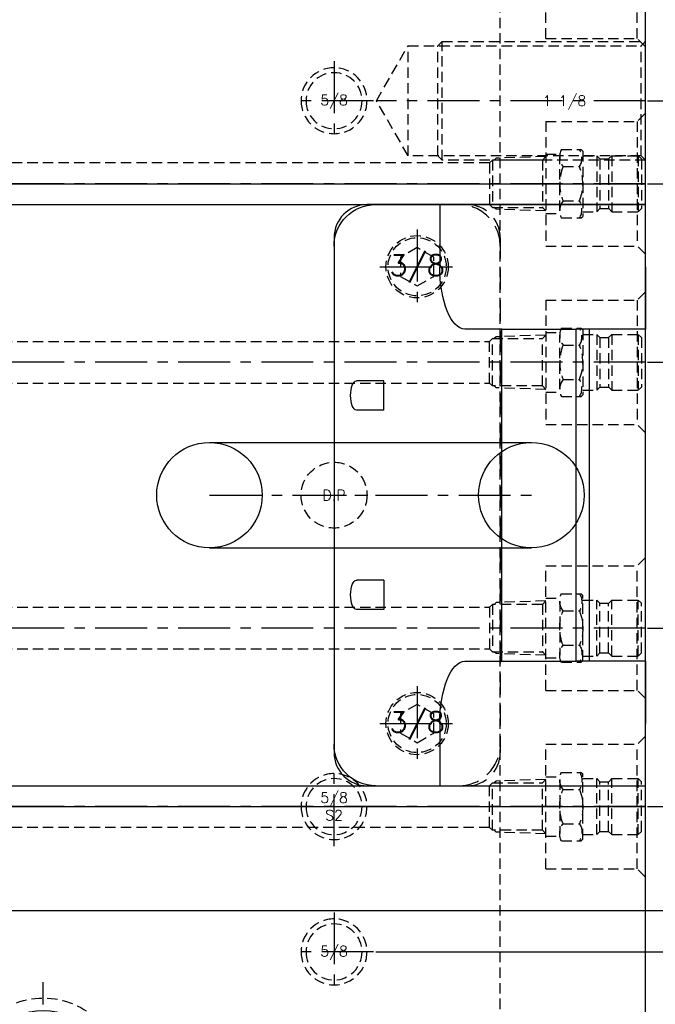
# Model space of a CAD drawing. Extents: x 2651 to 7771, y -1163 to 1075.
# Tile 326 of 490: x 5330 to 5483, y -35 to 202. Entities that reach past the tile are written whole.
import ezdxf
from ezdxf.enums import TextEntityAlignment as Align

# ---------------------------------------------------------------- set-up
doc = ezdxf.new("R2010")
doc.units = 0
doc.header["$LTSCALE"] = 10
for name, pattern in [('CENTER', [2, 1.25, -0.25, 0.25, -0.25]), ('DASHED', [0.75, 0.5, -0.25]), ('HIDDEN', [0.375, 0.25, -0.125])]:
    doc.linetypes.add(name, pattern=pattern)
doc.layers.get('0').update_dxf_attribs({"linetype": 'CONTINUOUS'})
doc.layers.get('Defpoints').update_dxf_attribs({"linetype": 'CONTINUOUS'})
for name, color, linetype in [('89', 7, 'CONTINUOUS'), ('CEN', 1, 'CENTER'), ('COOL', 150, 'HIDDEN'), ('DIM', 3, 'CONTINUOUS'), ('HIDDEN', 6, 'HIDDEN'), ('PART', 7, 'CONTINUOUS'), ('TEXT', 4, 'CONTINUOUS')]:
    doc.layers.add(name, color=color, linetype=linetype)
doc.styles.get("Standard").update_dxf_attribs({"font": 'romans.shx'})
doc.dimstyles.new('MM& INCH5', dxfattribs={"dimtxt": 5, "dimasz": 2.5, "dimexe": 1, "dimexo": 0.5, "dimtad": 0, "dimrnd": 1.38778e-17, "dimzin": 9, "dimdsep": 46, "dimtxsty": 'Standard', "dimblk": 'CLOSED', "dimcen": 0, "dimclrd": 3, "dimclre": 3, "dimclrt": 3, "dimazin": 2, "dimtfac": 0.75, "dimtofl": 0, "dimtmove": 0, "dimatfit": 3, "dimfxl": 0, "dimtolj": 1, "dimarcsym": 0})

# ---------------------------------------------------------------- blocks, each defined once
blk = doc.blocks.new('fghdddd')
at = {"layer": 'COOL'}
for p, q in [((-3436.77, 1231.38), (-3438.77, 1229.38)), ((-3460.77, 1229.38), (-3460.77, 1199.38)), ((-3460.77, 1229.38), (-3438.77, 1229.38)), ((-3438.77, 1229.38), (-3438.77, 1199.38)), ((-3460.77, 1221.54), (-3457.45, 1221.54)), ((-3457.04, 1222.63), (-3452.28, 1222.63)), ((-3451.88, 1222.23), (-3452.28, 1222.63)), ((-3451.88, 1222.23), (-3451.88, 1206.52)), ((-3457.45, 1207.87), (-3457.45, 1220.88)), ((-3451.88, 1221.11), (-3448.53, 1221.11)), ((-3448.53, 1221.11), (-3448.53, 1207.65)), ((-3448.53, 1221.11), (-3447.76, 1220.34)), ((-3447.76, 1220.37), (-3445.67, 1220.37)), ((-3447.76, 1220.34), (-3447.76, 1208.38)), ((-3444.91, 1221.11), (-3445.67, 1220.34)), ((-3445.67, 1220.34), (-3445.67, 1208.38)), ((-3444.91, 1221.11), (-3444.91, 1207.65)), ((-3444.91, 1221.11), (-3438.53, 1221.11)), ((-3438.53, 1221.11), (-3437.77, 1220.34)), ((-3438.53, 1221.11), (-3438.53, 1207.65)), ((-3437.77, 1220.34), (-3437.77, 1208.41)), ((-3456.64, 1218.5), (-3452.67, 1218.5)), ((-3456.64, 1210.25), (-3452.67, 1210.25)), ((-3460.77, 1207.21), (-3457.45, 1207.21)), ((-3451.88, 1207.65), (-3448.53, 1207.65)), ((-3448.53, 1207.65), (-3447.79, 1208.38)), ((-3447.79, 1208.38), (-3445.65, 1208.38)), ((-3444.91, 1207.65), (-3445.65, 1208.38)), ((-3444.91, 1207.65), (-3438.53, 1207.65)), ((-3438.53, 1207.65), (-3437.77, 1208.41)), ((-3457.04, 1206.13), (-3452.28, 1206.13)), ((-3452.28, 1206.13), (-3451.88, 1206.52)), ((-3460.77, 1199.38), (-3438.77, 1199.38)), ((-3436.77, 1197.38), (-3438.77, 1199.38))]:
    blk.add_line(p, q, dxfattribs=at)
at = {"layer": 'COOL', "color": 1, "linetype": 'CENTER'}
blk.add_line((-3436.77, 1214.38), (-3460.77, 1214.38), dxfattribs=at)
at = {"layer": 'COOL'}
for centre, radius, start, end in [((-3453.53, 1220.88), 3.92, 153.6082, 217.3856), ((-3455.97, 1220.56), 3.89, 327.972, 32.028), ((-3446.32, 1214.38), 11.11, 158.2132, 201.7867), ((-3462.99, 1214.38), 11.11, 338.2133, 21.7868), ((-3453.53, 1207.87), 3.92, 142.6141, 206.3915), ((-3455.97, 1208.19), 3.89, 327.972, 32.028)]:
    blk.add_arc(centre, radius, start, end, dxfattribs=at)
blk = doc.blocks.new('*U20', base_point=(1834.08, 749.82))
for radius in [7.94, 6.75]:
    blk.add_circle((1834.08, 749.82), radius)
at = {"layer": 'CEN'}
for p, q in [((1834.08, 759.35), (1834.08, 740.3)), ((1824.55, 749.82), (1843.61, 749.82))]:
    blk.add_line(p, q, dxfattribs=at)
blk = doc.blocks.new('*U27', base_point=(1463.79, 1640.55))
blk.add_circle((1463.79, 1640.55), 15.88)
at = {"layer": 'CEN'}
for p, q in [((1463.79, 1663.23), (1463.79, 1617.87)), ((1441.11, 1640.55), (1486.47, 1640.55))]:
    blk.add_line(p, q, dxfattribs=at)
at = {"layer": 'HIDDEN'}
blk.add_circle((1463.79, 1640.55), 18.9, dxfattribs=at)
blk = doc.blocks.new('*D68')
at = {"layer": 'Defpoints', "color": 0}
for p in [(5205.68, 387.64), (5480.68, 182.64), (5500, 182.64)]:
    blk.add_point(p, dxfattribs=at)
at = {"layer": 'DIM', "color": 3, "lineweight": -2}
blk.add_line((5481.18, 182.64), (5500, 182.64), dxfattribs=at)
at = {"layer": 'DIM', "color": 3, "insert": (5523.37, 182.64), "char_height": 5, "attachment_point": 5}
blk.add_mtext('\\A1;205 [8.071]', dxfattribs=at)
blk = doc.blocks.new('_Closed')
at = {"color": 0, "linetype": 'ByBlock', "lineweight": -2}
for p, q in [((-1, 0.167), (0, 0)), ((-1, 0.167), (-1, -0.167)), ((0, 0), (-1, -0.167)), ((0, 0), (-1, 0))]:
    blk.add_line(p, q, dxfattribs=at)
blk = doc.blocks.new('*D69')
at = {"layer": 'Defpoints', "color": 0}
for p in [(5205.68, 387.64), (5480.68, 162.64), (5500, 162.64)]:
    blk.add_point(p, dxfattribs=at)
at = {"layer": 'DIM', "color": 3, "lineweight": -2}
blk.add_line((5481.18, 162.64), (5500, 162.64), dxfattribs=at)
at = {"layer": 'DIM', "color": 3, "insert": (5523.37, 162.64), "char_height": 5, "attachment_point": 5}
blk.add_mtext('\\A1;225 [8.858]', dxfattribs=at)
blk = doc.blocks.new('*D70')
at = {"layer": 'Defpoints', "color": 0}
for p in [(5205.68, 387.64), (5480.68, 119.64), (5500, 119.64)]:
    blk.add_point(p, dxfattribs=at)
at = {"layer": 'DIM', "color": 3, "lineweight": -2}
blk.add_line((5481.18, 119.64), (5500, 119.64), dxfattribs=at)
at = {"layer": 'DIM', "color": 3, "insert": (5525.75, 119.64), "char_height": 5, "attachment_point": 5}
blk.add_mtext('\\A1;268 [10.551]', dxfattribs=at)
blk = doc.blocks.new('*D71')
at = {"layer": 'Defpoints', "color": 0}
for p in [(5205.68, 387.64), (5480.68, 55.64), (5500, 55.64)]:
    blk.add_point(p, dxfattribs=at)
at = {"layer": 'DIM', "color": 3, "lineweight": -2}
blk.add_line((5481.18, 55.64), (5500, 55.64), dxfattribs=at)
at = {"layer": 'DIM', "color": 3, "insert": (5525.75, 55.64), "char_height": 5, "attachment_point": 5}
blk.add_mtext('\\A1;332 [13.071]', dxfattribs=at)
blk = doc.blocks.new('*D72')
at = {"layer": 'Defpoints', "color": 0}
for p in [(5205.68, 387.64), (5480.68, 12.64), (5500, 12.64)]:
    blk.add_point(p, dxfattribs=at)
at = {"layer": 'DIM', "color": 3, "lineweight": -2}
blk.add_line((5481.18, 12.64), (5500, 12.64), dxfattribs=at)
at = {"layer": 'DIM', "color": 3, "insert": (5525.75, 12.64), "char_height": 5, "attachment_point": 5}
blk.add_mtext('\\A1;375 [14.764]', dxfattribs=at)
blk = doc.blocks.new('*D73')
at = {"layer": 'Defpoints', "color": 0}
for p in [(5205.68, 387.64), (5415.21, -22.36), (5500, -22.36)]:
    blk.add_point(p, dxfattribs=at)
at = {"layer": 'DIM', "color": 3, "lineweight": -2}
blk.add_line((5415.71, -22.36), (5500, -22.36), dxfattribs=at)
at = {"layer": 'DIM', "color": 3, "insert": (5525.75, -22.36), "char_height": 5, "attachment_point": 5}
blk.add_mtext('\\A1;410 [16.142]', dxfattribs=at)
blk = doc.blocks.new('*D74')
at = {"layer": 'Defpoints', "color": 0}
for p in [(5205.68, 387.64), (5429.2, -84.36), (5500, -84.36)]:
    blk.add_point(p, dxfattribs=at)
at = {"layer": 'DIM', "color": 3, "lineweight": -2}
blk.add_line((5429.7, -84.36), (5500, -84.36), dxfattribs=at)
at = {"layer": 'DIM', "color": 3, "insert": (5525.75, -84.36), "char_height": 5, "attachment_point": 5}
blk.add_mtext('\\A1;472 [18.583]', dxfattribs=at)
blk = doc.blocks.new('*D75')
at = {"layer": 'Defpoints', "color": 0}
for p in [(5205.68, 387.64), (5478.68, -137.36), (5500, -137.36)]:
    blk.add_point(p, dxfattribs=at)
at = {"layer": 'DIM', "color": 3, "lineweight": -2}
blk.add_line((5479.18, -137.36), (5500, -137.36), dxfattribs=at)
at = {"layer": 'DIM', "color": 3, "insert": (5525.75, -137.36), "char_height": 5, "attachment_point": 5}
blk.add_mtext('\\A1;525 [20.669]', dxfattribs=at)
blk = doc.blocks.new('*D79')
at = {"layer": 'Defpoints', "color": 0}
for p in [(5205.68, 387.64), (5325.68, -12.36), (5500, -12.36)]:
    blk.add_point(p, dxfattribs=at)
at = {"layer": 'DIM', "color": 3, "lineweight": -2}
blk.add_line((5326.18, -12.36), (5500, -12.36), dxfattribs=at)
at = {"layer": 'DIM', "color": 3, "insert": (5525.75, -12.36), "char_height": 5, "attachment_point": 5}
blk.add_mtext('\\A1;400 [15.748]', dxfattribs=at)
blk = doc.blocks.new('*D80')
at = {"layer": 'Defpoints', "color": 0}
for p in [(5205.68, 387.64), (5402.68, -110.88), (5402.68, -149.78)]:
    blk.add_point(p, dxfattribs=at)
at = {"layer": 'DIM', "color": 3, "lineweight": -2}
blk.add_line((5402.68, -111.38), (5402.68, -149.78), dxfattribs=at)
at = {"layer": 'DIM', "color": 3, "insert": (5402.68, -172.79), "char_height": 5, "attachment_point": 5, "rotation": 90}
blk.add_mtext('\\A1;197 [7.756]', dxfattribs=at)
blk = doc.blocks.new('*D81')
at = {"layer": 'Defpoints', "color": 0}
for p in [(5205.68, 387.64), (5335.68, -75.04), (5335.68, -149.78)]:
    blk.add_point(p, dxfattribs=at)
at = {"layer": 'DIM', "color": 3, "lineweight": -2}
blk.add_line((5335.68, -75.54), (5335.68, -149.78), dxfattribs=at)
at = {"layer": 'DIM', "color": 3, "insert": (5335.68, -172.79), "char_height": 5, "attachment_point": 5, "rotation": 90}
blk.add_mtext('\\A1;130 [5.118]', dxfattribs=at)
blk = doc.blocks.new('*D84')
at = {"layer": 'Defpoints', "color": 0}
for p in [(5205.68, 387.64), (5358.36, -52.36), (5500, -52.36)]:
    blk.add_point(p, dxfattribs=at)
at = {"layer": 'DIM', "color": 3, "lineweight": -2}
blk.add_line((5358.86, -52.36), (5500, -52.36), dxfattribs=at)
at = {"layer": 'DIM', "color": 3, "insert": (5525.75, -52.36), "char_height": 5, "attachment_point": 5}
blk.add_mtext('\\A1;440 [17.323]', dxfattribs=at)
blk = doc.blocks.new('*U277', base_point=(1834.08, 749.82))
for radius in [7.94, 6.75]:
    blk.add_circle((1834.08, 749.82), radius)
at = {"layer": 'CEN'}
for p, q in [((1834.08, 759.35), (1834.08, 740.3)), ((1824.55, 749.82), (1843.61, 749.82))]:
    blk.add_line(p, q, dxfattribs=at)
blk = doc.blocks.new('*U287', base_point=(3379.18, 900.73))
for p, q in [((3379.18, 905.35), (3375.18, 903.04)), ((3383.18, 903.04), (3379.18, 905.35)), ((3375.18, 903.04), (3375.18, 898.43)), ((3383.18, 898.43), (3383.18, 903.04)), ((3375.18, 898.43), (3379.18, 896.12)), ((3379.18, 896.12), (3383.18, 898.43))]:
    blk.add_line(p, q)
for radius in [7.5, 7]:
    blk.add_circle((3379.18, 900.73), radius)
at = {"layer": 'CEN'}
for p, q in [((3379.18, 909.73), (3379.18, 891.73)), ((3370.18, 900.73), (3388.18, 900.73))]:
    blk.add_line(p, q, dxfattribs=at)
blk = doc.blocks.new('*U288', base_point=(3379.18, 790.73))
for p, q in [((3379.18, 795.35), (3375.18, 793.04)), ((3383.18, 793.04), (3379.18, 795.35)), ((3375.18, 793.04), (3375.18, 788.43)), ((3383.18, 788.43), (3383.18, 793.04)), ((3375.18, 788.43), (3379.18, 786.12)), ((3379.18, 786.12), (3383.18, 788.43))]:
    blk.add_line(p, q)
for radius in [7.5, 7]:
    blk.add_circle((3379.18, 790.73), radius)
at = {"layer": 'CEN'}
for p, q in [((3379.18, 799.73), (3379.18, 781.73)), ((3370.18, 790.73), (3388.18, 790.73))]:
    blk.add_line(p, q, dxfattribs=at)
blk = doc.blocks.new('A$C17873722')
at = {"layer": '89', "color": 7, "linetype": 'Continuous'}
for p, q in [((232, -230), (208, -230)), ((225.45, -230), (225.45, -245)), ((275, -230), (225.45, -230)), ((275, -245), (275, -230)), ((200, -238), (200, -362)), ((275, -245), (275, -260)), ((240.4, -260), (231.51, -260)), ((240.4, -340), (240.4, -260)), ((240.4, -260), (258.24, -260)), ((261.41, -260), (258.24, -260)), ((258.24, -260), (258.24, -340)), ((261.41, -260), (261.41, -340)), ((275, -260), (261.41, -260)), ((275, -340), (275, -260)), ((212, -272.5), (205.39, -272.5)), ((212, -279.5), (212, -272.5)), ((212, -279.5), (205.39, -279.5)), ((212, -320.5), (205.39, -320.5)), ((212, -320.5), (212, -327.5)), ((212, -327.5), (205.39, -327.5)), ((231.51, -340), (240.4, -340)), ((240.4, -340), (258.24, -340)), ((261.41, -340), (258.24, -340)), ((275, -340), (261.41, -340)), ((275, -340), (275, -355)), ((225.45, -355), (225.45, -370)), ((275, -370), (275, -355)), ((208, -370), (232, -370)), ((225.45, -370), (275, -370))]:
    blk.add_line(p, q, dxfattribs=at)
at = {"layer": '89', "color": 6, "linetype": 'DASHED'}
blk.add_line((240, -238), (240, -362), dxfattribs=at)
at = {"layer": '89', "color": 7, "linetype": 'Continuous'}
for centre, start, end in [((208, -238), 90, 180), ((208, -362), 180, 270)]:
    blk.add_arc(centre, 8, start, end, dxfattribs=at)
at = {"layer": '89', "color": 7, "linetype": 'Continuous', "extrusion": (0, 0, -1)}
for centre, start, end in [((-210, -240), 0, 90), ((-210, -360), 270, 0)]:
    blk.add_arc(centre, 10, start, end, dxfattribs=at)
at = {"layer": '89', "color": 6, "linetype": 'DASHED'}
for centre, radius, start, end in [((230, -240), 10, 0, 90), ((232, -238), 8, 0, 90), ((230, -360), 10, 270, 0), ((232, -362), 8, 270, 0)]:
    blk.add_arc(centre, radius, start, end, dxfattribs=at)
at = {"layer": '89', "color": 7, "linetype": 'Continuous', "extrusion": (0, 0, -1)}
for centre, major_axis, start_param, end_param in [((231.51, -245), (0, 15), 3.141593, 4.712389), ((205.39, -276), (0, 3.5), 3.141593, 6.283185), ((205.39, -324), (0, 3.5), 3.141593, 6.283185), ((231.51, -355), (0, 15), 4.712389, 6.283185)]:
    blk.add_ellipse(centre, major_axis=major_axis, ratio=0.404026, start_param=start_param, end_param=end_param, dxfattribs=at)
at = {"layer": 'HIDDEN'}
for name, p in [('*U287', (220, -245)), ('*U288', (220, -355))]:
    blk.add_blockref(name, p, dxfattribs=at)
at = {"layer": 'TEXT'}
for p in [(220, -245), (220, -355)]:
    blk.add_text('3/8', height=5, dxfattribs=at).set_placement(p, align=Align.MIDDLE)

msp = doc.modelspace()

# ---------------------------------------------------------------- linework, layer by layer
for p, q in [((5480.684, -135.358), (5480.684, 910.642)), ((5325.684, 162.642), (5480.684, 162.642)), ((5325.684, 157.642), (5480.684, 157.642)), ((5375.684, 100.342), (5453.184, 100.342)), ((5375.684, 74.942), (5453.184, 74.942)), ((5325.684, 17.642), (5480.684, 17.642)), ((5325.684, 12.642), (5480.684, 12.642))]:
    msp.add_line(p, q)
for centre in [(5375.684, 87.642), (5453.184, 87.642)]:
    msp.add_circle(centre, 12.7)
at = {"layer": 'CEN'}
for p, q in [((5480.684, 182.642), (5415.874, 182.642)), ((5405.684, 97.17), (5405.684, 78.114)), ((5375.684, 87.642), (5453.184, 87.642)), ((5396.156, 87.642), (5415.212, 87.642))]:
    msp.add_line(p, q, dxfattribs=at)
at = {"layer": 'COOL', "color": 1, "linetype": 'CENTER'}
for p, q in [((5480.684, 162.642), (5292.39, 162.642)), ((5480.684, 119.642), (5265.685, 119.642)), ((5480.684, 55.642), (5265.685, 55.642)), ((5480.684, 12.642), (5292.39, 12.642))]:
    msp.add_line(p, q, dxfattribs=at)
at = {"layer": 'COOL'}
for p, q in [((5265.685, 124.642), (5443.09, 124.642)), ((5265.685, 114.642), (5443.09, 114.642)), ((5265.685, 60.642), (5443.09, 60.642)), ((5265.685, 50.642), (5443.09, 50.642))]:
    msp.add_line(p, q, dxfattribs=at)
for points in [[(5456.684, 169.192), (5444.684, 168.789), (5444.237, 168.342)], [(5456.684, 169.192), (5455.834, 168.342), (5455.834, 156.942), (5456.684, 156.092)], [(5443.09, 167.642), (5295.277, 167.642), (5292.39, 162.642), (5295.277, 157.642), (5443.09, 157.642)], [(5443.79, 168.342), (5443.09, 167.642), (5443.09, 157.642), (5443.79, 156.942)], [(5455.834, 168.342), (5443.79, 168.342), (5443.79, 156.942), (5455.834, 156.942)], [(5456.684, 156.092), (5444.684, 156.495), (5444.237, 156.942)], [(5456.684, 126.192), (5444.684, 125.789), (5444.237, 125.342)], [(5456.684, 113.092), (5455.834, 113.942), (5455.834, 125.342), (5456.684, 126.192)], [(5443.79, 113.942), (5443.09, 114.642), (5443.09, 124.642), (5443.79, 125.342)], [(5455.834, 113.942), (5443.79, 113.942), (5443.79, 125.342), (5455.834, 125.342)], [(5456.684, 113.092), (5444.684, 113.495), (5444.237, 113.942)], [(5456.684, 62.192), (5444.684, 61.789), (5444.237, 61.342)], [(5456.684, 62.192), (5455.834, 61.342), (5455.834, 49.942), (5456.684, 49.092)], [(5443.79, 61.342), (5443.09, 60.642), (5443.09, 50.642), (5443.79, 49.942)], [(5455.834, 61.342), (5443.79, 61.342), (5443.79, 49.942), (5455.834, 49.942)], [(5456.684, 49.092), (5444.684, 49.495), (5444.237, 49.942)], [(5456.684, 19.192), (5444.684, 18.789), (5444.237, 18.342)], [(5456.684, 6.092), (5455.834, 6.942), (5455.834, 18.342), (5456.684, 19.192)], [(5443.09, 7.642), (5295.277, 7.642), (5292.39, 12.642), (5295.277, 17.642), (5443.09, 17.642)], [(5443.79, 6.942), (5443.09, 7.642), (5443.09, 17.642), (5443.79, 18.342)], [(5455.834, 6.942), (5443.79, 6.942), (5443.79, 18.342), (5455.834, 18.342)], [(5456.684, 6.092), (5444.684, 6.495), (5444.237, 6.942)]]:
    msp.add_lwpolyline(points, dxfattribs=at)
at = {"layer": 'HIDDEN'}
msp.add_line((5445.684, -137.358), (5445.684, 912.642), dxfattribs=at)
for points in [[(5431.709, 168.352), (5430.669, 169.392), (5430.669, 195.892), (5431.709, 196.932)], [(5480.684, 168.352), (5431.709, 168.352), (5431.709, 196.932), (5480.684, 196.932)], [(5480.684, 168.352), (5479.644, 169.392), (5479.644, 195.892), (5480.684, 196.932)], [(5423.524, 169.392), (5415.874, 182.642), (5423.524, 195.892)], [(5479.644, 169.392), (5423.524, 169.392), (5423.524, 195.892), (5479.644, 195.892)]]:
    msp.add_lwpolyline(points, dxfattribs=at)
msp.add_circle((5405.684, 87.642), 7.94, dxfattribs=at)

# ---------------------------------------------------------------- block references
at = {"layer": 'COOL', "xscale": -1, "rotation": 180}
for p in [(8917.453, 1427.019), (8917.453, 1270.019), (8917.453, 1227.019)]:
    msp.add_blockref('fghdddd', p, dxfattribs=at)
at = {"layer": 'COOL'}
for p in [(8917.453, -1051.734), (8917.453, -1094.734)]:
    msp.add_blockref('fghdddd', p, dxfattribs=at)
at = {"layer": 'DIM'}
msp.add_blockref('A$C17873722', (5205.684, 387.642), dxfattribs=at)
at = {"layer": 'HIDDEN', "xscale": -1}
for p in [(5405.684, 182.642), (5405.684, -22.358)]:
    msp.add_blockref('*U20', p, dxfattribs=at)
at = {"layer": 'HIDDEN', "xscale": -1, "rotation": 180}
msp.add_blockref('*U277', (5405.684, 12.642), dxfattribs=at)
at = {"layer": 'PART', "rotation": 180}
msp.add_blockref('*U27', (5335.684, -52.358), dxfattribs=at)

# ---------------------------------------------------------------- texts
at = {"layer": 'TEXT'}
for s, p in [('5/8', (5405.684, 182.642)), ('D.P', (5405.684, 87.642)), ('5/8', (5405.684, 14.606)), ('S2', (5405.684, 10.553)), ('5/8', (5405.684, -22.358))]:
    msp.add_text(s, height=2.5, dxfattribs=at).set_placement(p, align=Align.MIDDLE)
msp.add_text('1 1/8', height=2.5, dxfattribs=at).set_placement((5466.394, 182.642), align=Align.MIDDLE_RIGHT)

# ---------------------------------------------------------------- dimensions: what is measured, and where the dimension line sits
at = {"layer": 'DIM'}
for feature_location, offset, dtype, picture, middle in [((5480.684, 182.642), (19.319, 0), 0, '*D68', (5523.366, 182.642)), ((5480.684, 162.642), (19.319, 0), 0, '*D69', (5523.366, 162.642)), ((5480.685, 119.642), (19.319, 0), 0, '*D70', (5525.747, 119.642)), ((5480.685, 55.642), (19.319, 0), 0, '*D71', (5525.747, 55.642)), ((5480.684, 12.642), (19.319, 0), 0, '*D72', (5525.747, 12.642)), ((5415.212, -22.358), (84.791, 0), 0, '*D73', (5525.747, -22.358)), ((5429.204, -84.358), (70.799, 0), 0, '*D74', (5525.747, -84.358)), ((5478.684, -137.358), (21.319, 0), 0, '*D75', (5525.747, -137.358)), ((5325.684, -12.358), (174.319, 0), 0, '*D79', (5525.747, -12.358)), ((5402.684, -110.878), (0, -38.906), 1, '*D80', (5402.684, -172.79)), ((5335.684, -75.038), (0, -74.746), 1, '*D81', (5335.684, -172.79)), ((5358.364, -52.358), (141.639, 0), 0, '*D84', (5525.747, -52.358))]:
    dim = msp.add_ordinate_dim(feature_location=feature_location, offset=offset, dtype=dtype, origin=(5205.684, 387.642), dimstyle='MM& INCH5', dxfattribs=at)
    dim.commit()
    dim.dimension.update_dxf_attribs({"geometry": picture, "text_midpoint": middle})

doc.saveas('drawing.dxf')
